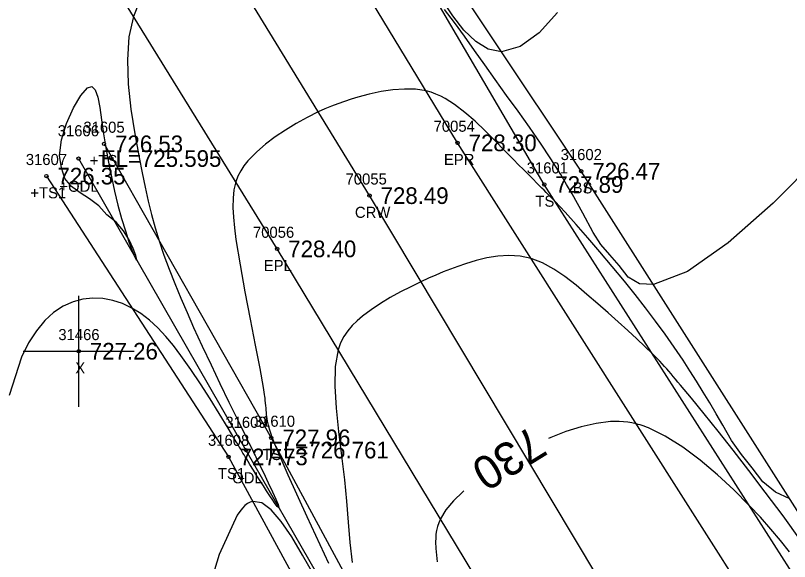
# Model space of a CAD drawing. Extents: x 1376587 to 1378239, y 1000335 to 1003031.
# Drawn here: x 1377676.7 to 1377746.5, y 1001061.8 to 1001111 of the extents above; entities that cross this region are included whole.
import ezdxf

# ---------------------------------------------------------------- set-up
doc = ezdxf.new("R2010")
doc.units = 0
for name, color, linetype in [('RD_DTM_BkLn1', 7, 'Continuous'), ('RD_DTM_BkLn2', 7, 'Continuous'), ('RD_DTM_BkLn_txCode', 7, 'Continuous'), ('RD_DTM_Major1', 7, 'Continuous'), ('RD_DTM_Major1_Lbl', 7, 'Continuous'), ('RD_DTM_Minor1', 7, 'Continuous'), ('RD_EX_H2O', 7, 'Continuous'), ('RD_EX_H2O_txCode', 7, 'Continuous'), ('RD_EX_Misc', 7, 'Continuous'), ('RD_EX_Misc_txCode', 7, 'Continuous'), ('RD_EX_Road', 7, 'Continuous'), ('RD_EX_Road_txCode', 7, 'Continuous'), ('RD_EX_TX_H2O_ELEV', 7, 'Continuous'), ('RD_EX_TX_Misc_ELEV', 7, 'Continuous'), ('RD_EX_TX_Road_ELEV', 7, 'Continuous'), ('RD_HC_Survey_ELEV', 7, 'Continuous'), ('RD_HC_Survey_txCode', 7, 'Continuous'), ('RD_SMD_Locator', 7, 'Continuous')]:
    doc.layers.add(name, color=color, linetype=linetype)

msp = doc.modelspace()

# ---------------------------------------------------------------- linework, layer by layer
at = {"layer": 'RD_DTM_BkLn1'}
msp.add_lwpolyline([(1377890.868, 1000795.129), (1377889.749, 1000797.087), (1377860.86, 1000844.28), (1377837.196, 1000883.192), (1377805.553, 1000935.317), (1377771.668, 1000991.278), (1377739.468, 1001043.278), (1377708.639, 1001094.776), (1377678.486, 1001143.971), (1377648.112, 1001195.099), (1377620.705, 1001239.285), (1377591.743, 1001287.408), (1377561.783, 1001336.408), (1377531.285, 1001387.734), (1377502.544, 1001434.976), (1377471.981, 1001486.194), (1377441.275, 1001536.578), (1377411.042, 1001586.416), (1377380.15, 1001637.788)], dxfattribs=at)
at = {"layer": 'RD_DTM_BkLn2'}
for points in [[(1377847.736, 1000893.919), (1377809.102, 1000958.575), (1377779.66, 1001006.668), (1377751.365, 1001053.606), (1377724.396, 1001095.78), (1377686.801, 1001159.889)], [(1377850.348, 1000896.656), (1377814.972, 1000961.96), (1377785.203, 1001008.84), (1377754.429, 1001055.096), (1377727.738, 1001096.98), (1377695.986, 1001144.517)], [(1377684.695, 1001099.443), (1377699.784, 1001072.955), (1377712.13, 1001050.104), (1377712.766, 1001048.329)], [(1377679.502, 1001096.533), (1377695.93, 1001071.237), (1377708.515, 1001048.104), (1377709.957, 1001046.606), (1377711.429, 1001047.076), (1377712.726, 1001048.355)]]:
    msp.add_lwpolyline(points, dxfattribs=at)
at = {"layer": 'RD_DTM_Major1'}
for points in [[(1377746.529, 1001062.686), (1377745.704, 1001063.708), (1377744.83, 1001064.742), (1377743.893, 1001065.796), (1377742.88, 1001066.875), (1377741.497, 1001068.259), (1377740.012, 1001069.633), (1377738.461, 1001070.94), (1377736.883, 1001072.119), (1377735.314, 1001073.112), (1377733.791, 1001073.857), (1377733.606, 1001073.931), (1377733.422, 1001073.999), (1377733.239, 1001074.062), (1377733.057, 1001074.12), (1377732.876, 1001074.173), (1377732.696, 1001074.221), (1377732.309, 1001074.307), (1377731.925, 1001074.37), (1377731.542, 1001074.411), (1377731.157, 1001074.432), (1377730.771, 1001074.434), (1377730.38, 1001074.418), (1377729.069, 1001074.258), (1377727.721, 1001073.95), (1377726.359, 1001073.52), (1377725.006, 1001072.993), (1377724.784, 1001072.893)], [(1377717.156, 1001068.18), (1377717.062, 1001068.101), (1377716.22, 1001067.283), (1377715.53, 1001066.461), (1377715.028, 1001065.649), (1377714.878, 1001065.305), (1377714.765, 1001064.962), (1377714.685, 1001064.62), (1377714.634, 1001064.276), (1377714.607, 1001063.929), (1377714.6, 1001063.576), (1377714.62, 1001062.997), (1377714.67, 1001062.398), (1377714.742, 1001061.778)]]:
    msp.add_lwpolyline(points, dxfattribs=at)
at = {"layer": 'RD_DTM_Minor1'}
for points in [[(1377687.879, 1001112.214), (1377687.342, 1001110.924), (1377686.941, 1001109.071), (1377686.808, 1001107.013), (1377686.887, 1001104.824), (1377687.125, 1001102.577), (1377687.468, 1001100.348), (1377687.86, 1001098.208), (1377688.131, 1001096.837), (1377688.406, 1001095.531), (1377688.691, 1001094.277), (1377688.992, 1001093.065), (1377689.315, 1001091.883), (1377689.665, 1001090.719), (1377690.095, 1001089.428), (1377690.564, 1001088.14), (1377691.069, 1001086.849), (1377691.609, 1001085.549), (1377692.181, 1001084.234), (1377692.781, 1001082.899), (1377693.55, 1001081.229), (1377694.346, 1001079.54), (1377695.156, 1001077.849), (1377695.966, 1001076.177), (1377696.764, 1001074.542), (1377697.537, 1001072.965), (1377697.646, 1001072.743), (1377697.755, 1001072.522), (1377697.862, 1001072.303), (1377697.969, 1001072.085), (1377698.075, 1001071.869), (1377698.181, 1001071.653), (1377698.249, 1001071.515), (1377698.316, 1001071.377), (1377698.383, 1001071.24), (1377698.45, 1001071.103), (1377698.517, 1001070.967), (1377698.583, 1001070.831), (1377699.068, 1001069.835), (1377699.512, 1001068.91), (1377699.895, 1001068.094), (1377700.196, 1001067.427), (1377700.394, 1001066.948), (1377700.466, 1001066.694), (1377700.427, 1001066.671), (1377700.314, 1001066.784), (1377700.138, 1001067.012), (1377699.91, 1001067.336), (1377699.64, 1001067.737), (1377699.341, 1001068.195), (1377699.068, 1001068.619), (1377698.783, 1001069.069), (1377698.486, 1001069.542), (1377698.179, 1001070.037), (1377697.861, 1001070.552), (1377697.536, 1001071.086), (1377697.435, 1001071.252), (1377697.333, 1001071.42), (1377697.23, 1001071.59), (1377697.127, 1001071.761), (1377697.023, 1001071.935), (1377696.917, 1001072.11), (1377696.869, 1001072.191), (1377696.82, 1001072.272), (1377696.77, 1001072.354), (1377696.721, 1001072.437), (1377696.671, 1001072.52), (1377696.621, 1001072.603), (1377695.879, 1001073.841), (1377695.092, 1001075.142), (1377694.268, 1001076.477), (1377693.412, 1001077.814), (1377692.532, 1001079.125), (1377691.635, 1001080.381), (1377690.953, 1001081.269), (1377690.259, 1001082.1), (1377689.544, 1001082.864), (1377688.804, 1001083.55), (1377688.031, 1001084.149), (1377687.217, 1001084.653), (1377686.37, 1001085.047), (1377685.49, 1001085.33), (1377684.59, 1001085.497), (1377683.684, 1001085.539), (1377682.783, 1001085.449), (1377681.902, 1001085.222), (1377681.007, 1001084.825), (1377680.153, 1001084.262), (1377679.346, 1001083.525), (1377678.593, 1001082.609), (1377677.898, 1001081.508), (1377677.268, 1001080.215), (1377676.136, 1001076.764)], [(1377725.596, 1001111.285), (1377723.945, 1001109.448), (1377722.227, 1001108.215), (1377720.546, 1001107.747), (1377719.344, 1001107.976), (1377718.217, 1001108.65), (1377717.158, 1001109.678), (1377716.158, 1001110.965), (1377715.209, 1001112.417)], [(1377749.181, 1001098.288), (1377745.037, 1001094.106), (1377740.996, 1001090.52), (1377737.313, 1001087.94), (1377734.238, 1001086.78), (1377732.979, 1001086.844), (1377731.96, 1001087.434), (1377731.141, 1001088.481), (1377730.312, 1001089.44), (1377729.509, 1001090.363), (1377728.798, 1001091.446), (1377727.867, 1001093.189), (1377727.396, 1001094.058), (1377726.915, 1001094.926), (1377726.417, 1001095.795), (1377725.897, 1001096.667), (1377725.003, 1001098.083), (1377724.051, 1001099.507), (1377723.057, 1001100.938), (1377722.035, 1001102.373), (1377721.002, 1001103.81), (1377719.972, 1001105.247), (1377719.039, 1001106.563), (1377718.118, 1001107.864), (1377717.208, 1001109.135), (1377716.306, 1001110.362), (1377715.408, 1001111.533)], [(1377680.848, 1001097.269), (1377680.667, 1001098.395), (1377680.859, 1001099.793), (1377681.317, 1001101.283), (1377681.931, 1001102.682), (1377682.592, 1001103.811), (1377683.192, 1001104.488), (1377683.597, 1001104.598), (1377683.901, 1001104.295), (1377684.131, 1001103.649), (1377684.316, 1001102.728), (1377684.484, 1001101.604), (1377684.663, 1001100.346), (1377684.865, 1001099.084), (1377685.1, 1001097.788), (1377685.362, 1001096.481), (1377685.649, 1001095.187), (1377685.957, 1001093.928), (1377686.282, 1001092.729), (1377686.621, 1001091.604), (1377686.949, 1001090.614), (1377687.241, 1001089.809), (1377687.471, 1001089.238), (1377687.615, 1001088.951), (1377687.649, 1001088.999), (1377687.557, 1001089.377), (1377687.334, 1001090.004), (1377686.971, 1001090.783), (1377686.459, 1001091.614), (1377685.791, 1001092.4), (1377684.957, 1001093.04), (1377684.23, 1001093.854), (1377683.39, 1001094.479), (1377682.534, 1001095.026), (1377681.76, 1001095.601), (1377681.165, 1001096.313), (1377680.848, 1001097.269)], [(1377746.55, 1001067.46), (1377745.244, 1001068.074), (1377744.098, 1001068.988), (1377743.139, 1001070.264), (1377742.174, 1001071.447), (1377741.295, 1001072.725), (1377740.491, 1001074.103), (1377739.902, 1001075.118), (1377739.318, 1001076.111), (1377738.734, 1001077.086), (1377738.143, 1001078.049), (1377737.54, 1001079.003), (1377736.919, 1001079.954), (1377736.124, 1001081.123), (1377735.293, 1001082.297), (1377734.427, 1001083.475), (1377733.527, 1001084.661), (1377732.592, 1001085.856), (1377731.624, 1001087.061), (1377730.528, 1001088.393), (1377729.419, 1001089.71), (1377728.323, 1001090.982), (1377727.268, 1001092.18), (1377726.279, 1001093.274), (1377725.384, 1001094.234), (1377725.172, 1001094.457), (1377724.966, 1001094.67), (1377724.766, 1001094.875), (1377724.571, 1001095.074), (1377724.379, 1001095.268), (1377724.19, 1001095.458), (1377723.773, 1001095.874), (1377723.358, 1001096.287), (1377722.941, 1001096.701), (1377722.516, 1001097.124), (1377722.079, 1001097.563), (1377721.626, 1001098.024), (1377720.821, 1001098.853), (1377719.968, 1001099.728), (1377719.077, 1001100.613), (1377718.161, 1001101.475), (1377717.231, 1001102.279), (1377716.299, 1001102.989), (1377715.888, 1001103.265), (1377715.475, 1001103.514), (1377715.058, 1001103.735), (1377714.631, 1001103.925), (1377714.193, 1001104.084), (1377713.739, 1001104.209), (1377712.788, 1001104.357), (1377711.783, 1001104.384), (1377710.74, 1001104.31), (1377709.681, 1001104.151), (1377708.623, 1001103.925), (1377707.586, 1001103.651), (1377706.976, 1001103.468), (1377706.377, 1001103.272), (1377705.786, 1001103.061), (1377705.198, 1001102.832), (1377704.609, 1001102.585), (1377704.017, 1001102.316), (1377703.029, 1001101.825), (1377702.04, 1001101.28), (1377701.07, 1001100.69), (1377700.14, 1001100.062), (1377699.268, 1001099.405), (1377698.475, 1001098.727), (1377698.05, 1001098.318), (1377697.663, 1001097.898), (1377697.319, 1001097.462), (1377697.021, 1001097.006), (1377696.773, 1001096.522), (1377696.579, 1001096.006), (1377696.415, 1001095.305), (1377696.332, 1001094.542), (1377696.319, 1001093.716), (1377696.366, 1001092.824), (1377696.463, 1001091.866), (1377696.599, 1001090.84), (1377696.961, 1001088.558), (1377697.4, 1001086.121), (1377697.871, 1001083.662), (1377698.332, 1001081.315), (1377698.739, 1001079.213), (1377699.047, 1001077.491), (1377699.114, 1001077.07), (1377699.143, 1001076.876), (1377699.169, 1001076.692), (1377699.193, 1001076.519), (1377699.214, 1001076.355), (1377699.244, 1001076.094), (1377699.268, 1001075.857), (1377699.287, 1001075.64), (1377699.304, 1001075.44), (1377699.319, 1001075.252), (1377699.334, 1001075.073), (1377699.353, 1001074.874), (1377699.379, 1001074.671), (1377699.414, 1001074.458), (1377699.463, 1001074.225), (1377699.53, 1001073.964), (1377699.619, 1001073.666), (1377699.675, 1001073.495), (1377699.738, 1001073.31), (1377699.809, 1001073.11), (1377699.89, 1001072.894), (1377699.981, 1001072.659), (1377700.082, 1001072.404), (1377701.282, 1001069.614), (1377702.982, 1001065.877), (1377704.932, 1001061.67)], [(1377747.514, 1001063.74), (1377745.934, 1001065.925), (1377744.33, 1001068.077), (1377742.86, 1001070.004), (1377741.431, 1001071.842), (1377740.071, 1001073.56), (1377738.808, 1001075.131), (1377737.67, 1001076.526), (1377736.685, 1001077.715), (1377736.457, 1001077.987), (1377736.24, 1001078.246), (1377736.032, 1001078.491), (1377735.831, 1001078.725), (1377735.636, 1001078.95), (1377735.445, 1001079.167), (1377735.238, 1001079.398), (1377735.031, 1001079.625), (1377734.821, 1001079.851), (1377734.603, 1001080.079), (1377734.374, 1001080.312), (1377734.132, 1001080.555), (1377733.478, 1001081.188), (1377732.737, 1001081.881), (1377731.926, 1001082.622), (1377731.06, 1001083.401), (1377730.154, 1001084.208), (1377729.225, 1001085.03), (1377728.25, 1001085.885), (1377727.264, 1001086.714), (1377726.269, 1001087.483), (1377725.263, 1001088.16), (1377724.245, 1001088.713), (1377723.215, 1001089.11), (1377722.22, 1001089.322), (1377721.219, 1001089.385), (1377720.22, 1001089.325), (1377719.229, 1001089.164), (1377718.254, 1001088.927), (1377717.301, 1001088.639), (1377716.617, 1001088.407), (1377715.943, 1001088.16), (1377715.278, 1001087.898), (1377714.615, 1001087.621), (1377713.951, 1001087.328), (1377713.282, 1001087.02), (1377712.355, 1001086.573), (1377711.426, 1001086.098), (1377710.51, 1001085.594), (1377709.623, 1001085.061), (1377708.78, 1001084.5), (1377707.997, 1001083.912), (1377707.514, 1001083.501), (1377707.071, 1001083.068), (1377706.673, 1001082.601), (1377706.326, 1001082.09), (1377706.035, 1001081.524), (1377705.807, 1001080.894), (1377705.539, 1001079.375), (1377705.498, 1001077.599), (1377705.623, 1001075.628), (1377705.853, 1001073.524), (1377706.127, 1001071.349), (1377706.386, 1001069.164), (1377706.567, 1001067.239), (1377706.72, 1001065.358), (1377706.878, 1001063.521), (1377707.073, 1001061.728)], [(1377703.622, 1001060.609), (1377702.605, 1001062.4), (1377701.626, 1001064.035), (1377700.685, 1001065.425), (1377699.783, 1001066.481), (1377698.924, 1001067.115), (1377698.107, 1001067.236), (1377697.869, 1001067.16), (1377697.635, 1001067.03), (1377697.403, 1001066.847), (1377697.172, 1001066.614), (1377696.943, 1001066.33), (1377696.712, 1001065.997), (1377695.087, 1001062.443), (1377693.474, 1001057.214)]]:
    msp.add_lwpolyline(points, dxfattribs=at)
at = {"layer": 'RD_EX_H2O'}
msp.add_lwpolyline([(1377682.406, 1001098.121), (1377697.501, 1001071.857), (1377710.403, 1001049.392)], dxfattribs=at)
at = {"layer": 'RD_EX_Misc'}
for p, q in [((1377682.419, 1001075.759), (1377682.419, 1001085.759)), ((1377677.419, 1001080.759), (1377687.419, 1001080.759))]:
    msp.add_line(p, q, dxfattribs=at)
at = {"layer": 'RD_EX_Road'}
for points in [[(1377899.668, 1000800.294), (1377898.717, 1000801.843), (1377870.308, 1000849.935), (1377847.281, 1000887.888), (1377815.153, 1000940.575), (1377781.512, 1000995.259), (1377748.623, 1001049.208), (1377716.579, 1001099.532), (1377686.671, 1001148.78), (1377656.469, 1001199.107), (1377629.542, 1001244.184), (1377599.886, 1001292.672), (1377570.873, 1001341.428), (1377539.828, 1001392.468), (1377511.01, 1001440.306), (1377480.717, 1001489.998), (1377449.725, 1001541.494), (1377420.899, 1001591.946), (1377390.45, 1001644.414)], [(1377883.752, 1000788.501), (1377882.63, 1000790.224), (1377852.259, 1000839.599), (1377828.464, 1000879.313), (1377796.997, 1000930.663), (1377763.067, 1000986.649), (1377731.866, 1001037.813), (1377700.311, 1001089.979), (1377670.429, 1001138.24), (1377639.732, 1001190.031), (1377611.891, 1001234.227), (1377582.777, 1001282.571), (1377552.217, 1001331.03), (1377522.243, 1001382.346), (1377494.257, 1001430.189), (1377463.172, 1001481.135), (1377433.415, 1001531.286), (1377403.141, 1001580.977), (1377371.36, 1001632.192)]]:
    msp.add_lwpolyline(points, dxfattribs=at)
at = {"layer": 'RD_SMD_Locator'}
for centre in [(1377684.695, 1001099.443), (1377716.579, 1001099.532), (1377682.406, 1001098.121), (1377679.502, 1001096.533), (1377727.738, 1001096.98), (1377724.396, 1001095.78), (1377708.639, 1001094.776), (1377700.311, 1001089.979), (1377682.419, 1001080.759), (1377699.784, 1001072.955), (1377697.501, 1001071.857), (1377695.93, 1001071.237)]:
    msp.add_circle(centre, 0.15, dxfattribs=at)

# ---------------------------------------------------------------- texts
at = {"layer": 'RD_DTM_BkLn_txCode'}
for s, p in [('31605', (1377682.837, 1001100.443)), ('31602', (1377725.88, 1001097.98)), ('31607', (1377677.644, 1001097.533)), ('+TS', (1377683.412, 1001097.443)), ('31601', (1377722.821, 1001096.78)), ('BS', (1377726.958, 1001094.98)), ('+TS1', (1377678.053, 1001094.533)), ('TS', (1377723.601, 1001093.78)), ('31610', (1377698.209, 1001073.955)), ('31608', (1377694.072, 1001072.237)), ('TS', (1377698.989, 1001070.955)), ('TS1', (1377694.969, 1001069.237))]:
    msp.add_text(s, height=1, dxfattribs=at).set_placement(p)
at = {"layer": 'RD_DTM_Major1_Lbl'}
msp.add_text('730', height=3, rotation=211.70697, dxfattribs=at).set_placement((1377723.282, 1001074.119))
at = {"layer": 'RD_EX_H2O_txCode'}
for s, p in [('31606', (1377680.524, 1001100.121)), ('+ODL', (1377680.674, 1001095.121)), ('31609', (1377695.643, 1001073.857)), ('ODL', (1377696.257, 1001068.857))]:
    msp.add_text(s, height=1, dxfattribs=at).set_placement(p)
at = {"layer": 'RD_EX_Misc_txCode'}
for s, p in [('31466', (1377680.576, 1001081.759)), ('X', (1377682.104, 1001078.759))]:
    msp.add_text(s, height=1, dxfattribs=at).set_placement(p)
at = {"layer": 'RD_EX_Road_txCode'}
for s, p in [('70054', (1377714.422, 1001100.532)), ('EPR', (1377715.351, 1001097.532)), ('70056', (1377698.13, 1001090.979)), ('EPL', (1377699.106, 1001087.979))]:
    msp.add_text(s, height=1, dxfattribs=at).set_placement(p)
at = {"layer": 'RD_EX_TX_H2O_ELEV'}
for s, p in [('EL=725.595', (1377684.406, 1001097.371)), ('EL=726.761', (1377699.501, 1001071.107))]:
    msp.add_text(s, height=1.5, dxfattribs=at).set_placement(p)
at = {"layer": 'RD_EX_TX_Misc_ELEV'}
for s, p in [('726.53', (1377685.695, 1001098.693)), ('726.35', (1377680.502, 1001095.783)), ('726.47', (1377728.738, 1001096.23)), ('727.89', (1377725.396, 1001095.03)), ('727.26', (1377683.419, 1001080.009)), ('727.96', (1377700.784, 1001072.205)), ('727.73', (1377696.93, 1001070.487))]:
    msp.add_text(s, height=1.5, dxfattribs=at).set_placement(p)
at = {"layer": 'RD_EX_TX_Road_ELEV'}
for s, p in [('728.30', (1377717.579, 1001098.782)), ('728.40', (1377701.311, 1001089.229))]:
    msp.add_text(s, height=1.5, dxfattribs=at).set_placement(p)
at = {"layer": 'RD_HC_Survey_ELEV'}
msp.add_text('728.49', height=1.5, dxfattribs=at).set_placement((1377709.639, 1001094.026))
at = {"layer": 'RD_HC_Survey_txCode'}
for s, p in [('70055', (1377706.482, 1001095.776)), ('CRW', (1377707.324, 1001092.776))]:
    msp.add_text(s, height=1, dxfattribs=at).set_placement(p)

doc.saveas('drawing.dxf')
